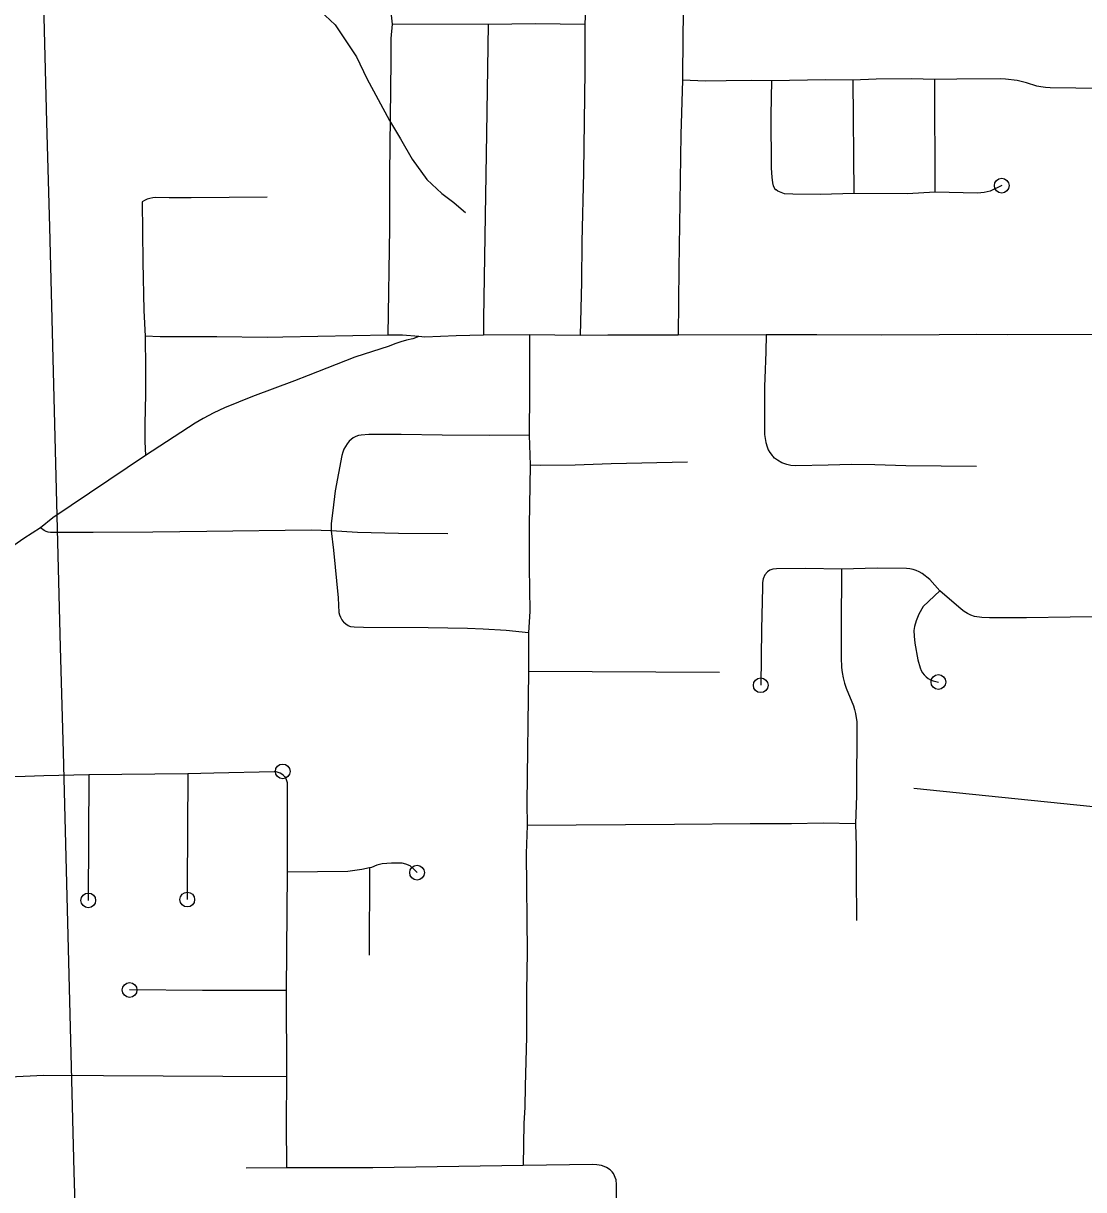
# Model space of a CAD drawing. Extents: x -19 to 366, y -4 to 359.
# Drawn here: x 149.49 to 150.17, y 184.384 to 185.132 of the extents above; entities that cross this region are included whole.
import ezdxf

# ---------------------------------------------------------------- set-up
doc = ezdxf.new("R2010")
doc.units = 0
for name, color, linetype in [('R_Striping', 7, 'Continuous'), ('R_Temp Easement', 7, 'Continuous'), ('Sheet Fence', 7, 'Continuous'), ('T_Detection Zones', 7, 'Continuous')]:
    doc.layers.add(name, color=color, linetype=linetype)

msp = doc.modelspace()

# ---------------------------------------------------------------- linework, layer by layer
at = {"layer": 'R_Striping'}
for points in [[(149.7206, 185.2904), (149.71987, 185.25296), (149.71879, 185.17664), (149.7191, 185.17269), (149.71964, 185.16876), (149.72413, 185.14861), (149.72496, 185.14362), (149.72626, 185.13189)], [(149.86258, 185.28746), (149.86197, 185.23322), (149.86122, 185.20899), (149.86096, 185.20677), (149.86046, 185.20459), (149.85979, 185.20246), (149.85888, 185.20041), (149.8578, 185.19845), (149.8545, 185.1932), (149.85325, 185.19064), (149.85224, 185.18798), (149.85147, 185.18524), (149.85096, 185.18243), (149.85071, 185.1796), (149.85021, 185.14225), (149.84994, 185.13168)], [(149.91465, 185.21533), (149.91351, 185.17438), (149.91269, 185.12477), (149.91244, 185.09603)], [(149.72626, 185.13189), (149.72535, 185.12276), (149.72552, 185.10828), (149.72465, 185.03585), (149.72448, 185.00111), (149.72343, 184.93241)], [(149.78777, 185.1317), (149.72626, 185.13189)], [(149.78777, 185.1317), (149.78685, 185.06179), (149.7848, 184.94316), (149.78489, 184.93244)], [(149.84994, 185.13168), (149.81828, 185.13215), (149.78777, 185.1317)], [(149.84994, 185.13168), (149.84981, 185.10196), (149.84911, 185.03663), (149.84785, 184.99231), (149.84774, 184.96656), (149.84692, 184.93208)], [(150.07414, 185.09629), (150.05958, 185.09676), (150.03681, 185.09649), (150.02178, 185.09594)], [(150.19333, 185.09088), (150.18239, 185.09065), (150.16477, 185.09071), (150.1484, 185.09107), (150.14548, 185.09127), (150.14241, 185.09157), (150.13987, 185.09201), (150.13322, 185.09414), (150.12711, 185.09567), (150.11981, 185.09659), (150.1162, 185.09689), (150.08857, 185.09664), (150.07414, 185.09629)], [(149.91244, 185.09603), (149.91144, 185.06114), (149.9109, 185.01738), (149.9101, 184.97513), (149.9097, 184.9323)], [(149.96962, 185.09548), (149.95702, 185.0957), (149.94063, 185.09562), (149.92728, 185.0953), (149.91244, 185.09603)], [(149.96962, 185.09548), (149.96924, 185.07358), (149.96945, 185.03952), (149.96984, 185.0337), (149.9703, 185.03006), (149.97078, 185.02808), (149.97181, 185.02623), (149.9725, 185.02552)], [(150.02178, 185.09594), (150.0043, 185.0961), (149.96962, 185.09548)], [(150.02178, 185.09594), (150.02244, 185.02331)], [(150.07414, 185.09629), (150.07437, 185.02408)], [(150.02244, 185.02331), (150.00095, 185.0226), (149.98319, 185.02275), (149.97792, 185.02308), (149.97377, 185.02473), (149.9725, 185.02552)], [(150.07437, 185.02408), (150.05683, 185.02297), (150.02244, 185.02331)], [(150.11733, 185.02827), (150.10985, 185.02484), (150.10595, 185.02382), (150.10168, 185.02344), (150.07437, 185.02408)], [(149.64607, 185.02097), (149.59741, 185.02045), (149.5833, 185.02055), (149.57455, 185.02074), (149.57271, 185.02052), (149.57092, 185.02011), (149.56916, 185.01951), (149.56751, 185.01874), (149.56592, 185.01779)], [(149.56592, 185.01779), (149.56638, 184.97936), (149.56701, 184.94815), (149.56793, 184.93167)], [(149.72343, 184.93241), (149.65607, 184.93116), (149.64615, 184.93097), (149.61372, 184.93126), (149.57739, 184.93133), (149.56793, 184.93167)], [(149.74343, 184.93143), (149.733, 184.93227), (149.72343, 184.93241)], [(149.78489, 184.93244), (149.76728, 184.93197), (149.74729, 184.93111), (149.74343, 184.93143)], [(149.81437, 184.93247), (149.78489, 184.93244)], [(149.81437, 184.93247), (149.81445, 184.9022), (149.81446, 184.89624), (149.81416, 184.86812)], [(149.84692, 184.93208), (149.81437, 184.93247)], [(149.9097, 184.9323), (149.86472, 184.93236), (149.84692, 184.93208)], [(149.96627, 184.93254), (149.9097, 184.9323)], [(149.96627, 184.93254), (149.96608, 184.92162), (149.96524, 184.9046), (149.96522, 184.89963), (149.9651, 184.87198), (149.96522, 184.86861), (149.96601, 184.86343), (149.96676, 184.86073), (149.96755, 184.85881), (149.96862, 184.85701), (149.97003, 184.85518), (149.97061, 184.85457)], [(150.19118, 184.93278), (150.12123, 184.93254), (150.10093, 184.93279), (150.07718, 184.93262), (150.04012, 184.93232), (149.99867, 184.93264), (149.96627, 184.93254)], [(149.56793, 184.93167), (149.5681, 184.91078), (149.56804, 184.89447), (149.56762, 184.87536), (149.56767, 184.8642), (149.56803, 184.85516)], [(149.74343, 184.93143), (149.73944, 184.93002), (149.73558, 184.92916), (149.73178, 184.92808), (149.72803, 184.9268), (149.72435, 184.92532), (149.70238, 184.91815), (149.67232, 184.90643), (149.66361, 184.90303), (149.63677, 184.89303), (149.61865, 184.88585), (149.61178, 184.88262), (149.60512, 184.87901), (149.59998, 184.87589), (149.56803, 184.85516)], [(149.6999, 184.8655), (149.69861, 184.86429), (149.69735, 184.86268), (149.69624, 184.86096), (149.6953, 184.85914), (149.69456, 184.85724), (149.69398, 184.85527), (149.68977, 184.83256), (149.68812, 184.8198), (149.68723, 184.81163), (149.68711, 184.8069)], [(149.81416, 184.86812), (149.78873, 184.86806), (149.75836, 184.86819), (149.73202, 184.86857), (149.71134, 184.86867), (149.70633, 184.86827), (149.70461, 184.86791), (149.70292, 184.86732), (149.70136, 184.86652), (149.6999, 184.8655)], [(149.81416, 184.86812), (149.81488, 184.84899)], [(149.56803, 184.85516), (149.5087, 184.81508), (149.50069, 184.80872)], [(149.91563, 184.85096), (149.86686, 184.84975), (149.84375, 184.84897), (149.82166, 184.84866), (149.81488, 184.84899)], [(150.10104, 184.84806), (150.05574, 184.8486), (150.03585, 184.84926), (150.0209, 184.84945), (150.00593, 184.8489), (149.98526, 184.84863), (149.98203, 184.84885), (149.97936, 184.8494), (149.97632, 184.85056), (149.97346, 184.85213), (149.97164, 184.85352), (149.97061, 184.85457)], [(149.81488, 184.84899), (149.81419, 184.81018), (149.81407, 184.80362), (149.8142, 184.78351)], [(149.50069, 184.80872), (149.48998, 184.80182), (149.45323, 184.77616)], [(149.5345, 184.80583), (149.50706, 184.8057), (149.5057, 184.80596), (149.50436, 184.80641), (149.50313, 184.80704), (149.50069, 184.80872)], [(149.68711, 184.8069), (149.67426, 184.80737), (149.60729, 184.80642), (149.57277, 184.80597), (149.5345, 184.80583)], [(149.68711, 184.8069), (149.68857, 184.79441), (149.69154, 184.7638), (149.69209, 184.7544), (149.69244, 184.75295), (149.69305, 184.75147), (149.69405, 184.74969), (149.69536, 184.74798)], [(149.76196, 184.80493), (149.73029, 184.80512), (149.704, 184.80575), (149.68711, 184.8069)], [(149.8142, 184.78351), (149.81454, 184.75537), (149.81371, 184.74141)], [(150.0146, 184.78225), (149.99156, 184.78271), (149.97291, 184.78254), (149.9705, 184.78219), (149.96858, 184.78162), (149.96698, 184.78047), (149.9654, 184.77852), (149.96424, 184.77606), (149.96381, 184.77379), (149.96386, 184.77075), (149.9632, 184.74358), (149.96273, 184.70781)], [(150.07767, 184.76844), (150.07114, 184.77563), (150.06622, 184.7794), (150.06441, 184.78053), (150.06246, 184.78143), (150.0604, 184.78211), (150.05831, 184.78254), (150.05617, 184.78273), (150.0375, 184.78285), (150.0146, 184.78225)], [(150.0146, 184.78225), (150.01422, 184.7448), (150.01421, 184.72553), (150.01456, 184.71926), (150.01497, 184.71586), (150.01561, 184.71249), (150.01649, 184.70918), (150.01759, 184.70594), (150.02219, 184.69455), (150.02295, 184.69214), (150.02352, 184.68967), (150.02429, 184.68436), (150.02412, 184.63714), (150.02354, 184.61899)], [(150.07767, 184.76844), (150.06697, 184.75824), (150.0642, 184.75341), (150.06231, 184.74912), (150.06124, 184.74551), (150.06101, 184.74284), (150.06109, 184.73926), (150.06148, 184.73482), (150.06356, 184.724), (150.06499, 184.71894), (150.06568, 184.71735), (150.06657, 184.71585), (150.06763, 184.71448), (150.06885, 184.71325), (150.07021, 184.71218), (150.07171, 184.7113), (150.07331, 184.71061), (150.07499, 184.71013), (150.0767, 184.70986)], [(150.18917, 184.75196), (150.13316, 184.75109), (150.10936, 184.75104), (150.10459, 184.75127), (150.09984, 184.75184), (150.09754, 184.75271), (150.09533, 184.7538), (150.09323, 184.75508), (150.09127, 184.75655), (150.07767, 184.76844)], [(149.81371, 184.74141), (149.79931, 184.74288), (149.78462, 184.74376), (149.77455, 184.74416), (149.74936, 184.74465), (149.70786, 184.74486), (149.702, 184.74502), (149.69982, 184.7453), (149.69797, 184.74594), (149.69652, 184.74688), (149.69536, 184.74798)], [(149.81371, 184.74141), (149.81381, 184.71656)], [(149.81381, 184.71656), (149.81272, 184.63237), (149.81282, 184.61784)], [(149.9362, 184.71596), (149.81381, 184.71656)], [(149.53174, 184.65026), (149.50286, 184.64969), (149.49079, 184.64924), (149.46149, 184.6487), (149.41671, 184.64853), (149.39693, 184.64782)], [(149.53174, 184.65026), (149.53134, 184.56976)], [(149.5953, 184.65097), (149.53174, 184.65026)], [(149.5953, 184.65097), (149.59472, 184.57925), (149.59485, 184.57032)], [(149.65741, 184.64899), (149.65655, 184.64996), (149.65556, 184.65079), (149.65445, 184.65145), (149.65323, 184.65192), (149.65196, 184.65219), (149.65068, 184.65226), (149.61192, 184.65132), (149.5953, 184.65097)], [(149.65741, 184.64899), (149.65808, 184.64789), (149.65859, 184.6467), (149.65891, 184.64544), (149.659, 184.64415), (149.65902, 184.58793)], [(150.02354, 184.61899), (150.00286, 184.61922), (149.98246, 184.61882), (149.95586, 184.61894), (149.90735, 184.61842), (149.81282, 184.61784)], [(150.02354, 184.61899), (150.02393, 184.60451), (150.02382, 184.58596), (150.02412, 184.55693)], [(149.81282, 184.61784), (149.81232, 184.59976), (149.81286, 184.53651)], [(149.71175, 184.59059), (149.70686, 184.58957), (149.6978, 184.5884), (149.65902, 184.58793)], [(149.71175, 184.59059), (149.71148, 184.53474)], [(149.74228, 184.58758), (149.74022, 184.58988), (149.73777, 184.59192), (149.73515, 184.59312), (149.7327, 184.59359), (149.72585, 184.59368), (149.71994, 184.59317), (149.71651, 184.59247), (149.71298, 184.59085), (149.71175, 184.59059)], [(149.65902, 184.58793), (149.65828, 184.51195)], [(149.81286, 184.53651), (149.81255, 184.51126)], [(149.65828, 184.51195), (149.62375, 184.51199), (149.60459, 184.51201), (149.55783, 184.51231)], [(149.65828, 184.51195), (149.65859, 184.45657)], [(149.81255, 184.51126), (149.81244, 184.48234), (149.81166, 184.45059)], [(149.65859, 184.45657), (149.61773, 184.45679), (149.50282, 184.45752), (149.45864, 184.4554), (149.43191, 184.45444), (149.39953, 184.45298)], [(149.65859, 184.45657), (149.65827, 184.42673), (149.6585, 184.39825)], [(149.81166, 184.45059), (149.81133, 184.4371), (149.81069, 184.42674), (149.81038, 184.39975)], [(149.6585, 184.39825), (149.63253, 184.39807)], [(149.71378, 184.39823), (149.6585, 184.39825)], [(149.81038, 184.39975), (149.71378, 184.39823)], [(149.85094, 184.32177), (149.8585, 184.33169), (149.86163, 184.33557), (149.86343, 184.33818), (149.8669, 184.34475), (149.86818, 184.348), (149.86902, 184.35085), (149.86976, 184.35529), (149.87001, 184.35892), (149.87019, 184.3875), (149.86996, 184.39047), (149.86823, 184.39455), (149.8673, 184.39571), (149.86613, 184.39684), (149.86385, 184.3984), (149.86227, 184.39914), (149.86064, 184.39968), (149.85755, 184.40014), (149.85501, 184.40032), (149.81038, 184.39975)]]:
    msp.add_lwpolyline(points, dxfattribs=at)
for centre in [(150.11733, 185.02827), (149.96273, 184.70781), (150.0767, 184.70986), (149.65608, 184.65251), (149.74228, 184.58758), (149.53134, 184.56976), (149.59485, 184.57032), (149.55783, 184.51231)]:
    msp.add_circle(centre, 0.00473, dxfattribs=at)
at = {"layer": 'R_Temp Easement'}
msp.add_lwpolyline([(149.6769, 185.14339), (149.68964, 185.13152), (149.70333, 185.11094), (149.71007, 185.09704), (149.72466, 185.07002), (149.73173, 185.0584), (149.7392, 185.04528), (149.74857, 185.0322), (149.75822, 185.0233), (149.76592, 185.01739), (149.77055, 185.01332), (149.77324, 185.0111)], dxfattribs=at)
at = {"layer": 'Sheet Fence'}
for points in [[(154.11585, 1.87092), (153.9063, 10.48743), (153.69602, 19.10409), (153.48501, 27.72087), (153.27327, 36.3378), (153.0608, 44.95486), (152.84759, 53.57206), (152.63366, 62.1894), (152.419, 70.80688), (152.20362, 79.42449), (151.98751, 88.04225), (151.77068, 96.66014), (151.55312, 105.27817), (151.33484, 113.89634), (151.11584, 122.51465), (150.89612, 131.13311), (150.67568, 139.7517), (150.45452, 148.37043), (150.23264, 156.98931), (150.01005, 165.60832), (149.78674, 174.22748), (149.56272, 182.84677), (149.33799, 191.46621), (149.11254, 200.0858), (148.88638, 208.70552), (148.65952, 217.32539), (148.43194, 225.9454), (148.20366, 234.56555), (147.97466, 243.18584), (147.74497, 251.80628), (147.51457, 260.42687), (147.28346, 269.04759), (147.05165, 277.66846), (146.81914, 286.28948), (146.58593, 294.91064), (146.35202, 303.53194), (146.11742, 312.15339), (145.88211, 320.77499), (145.64611, 329.39673), (145.40941, 338.01861), (145.17202, 346.64065)], [(0, 180.89994), (7.12284, 180.90436), (14.24566, 180.9176), (21.36847, 180.93968), (28.49124, 180.97058), (35.61397, 181.01031), (42.73664, 181.05888), (49.85925, 181.11627), (56.98178, 181.18249), (64.10422, 181.25754), (71.22656, 181.34142), (78.3488, 181.43413), (85.47091, 181.53567), (92.5929, 181.64603), (99.71474, 181.76523), (106.83643, 181.89325), (113.95795, 182.0301), (121.0793, 182.17578), (128.20046, 182.33029), (135.32143, 182.49362), (142.44218, 182.66579), (149.56272, 182.84677), (156.68303, 183.03659), (163.8031, 183.23523), (170.92291, 183.4427), (178.04247, 183.65899), (185.16175, 183.88411), (192.28074, 184.11805), (199.39944, 184.36082), (206.51784, 184.61242), (213.63591, 184.87283), (220.75366, 185.14207), (227.87107, 185.42014), (234.98813, 185.70702), (242.10483, 186.00273), (249.22115, 186.30726), (256.33709, 186.62061), (263.45264, 186.94279), (270.56779, 187.27378), (277.68251, 187.61359), (284.79682, 187.96222), (291.91068, 188.31967), (299.02409, 188.68594), (306.13705, 189.06103), (313.24954, 189.44494), (320.36154, 189.83766), (327.47305, 190.23919), (334.58406, 190.64954), (341.69455, 191.06871)]]:
    msp.add_spline(points, degree=3, dxfattribs=at)
at = {"layer": 'T_Detection Zones'}
msp.add_lwpolyline([(150.06087, 184.64186), (150.22193, 184.62536), (150.27074, 184.60504), (150.2999, 184.59848), (150.31673, 184.58778)], dxfattribs=at)

doc.saveas('drawing.dxf')
